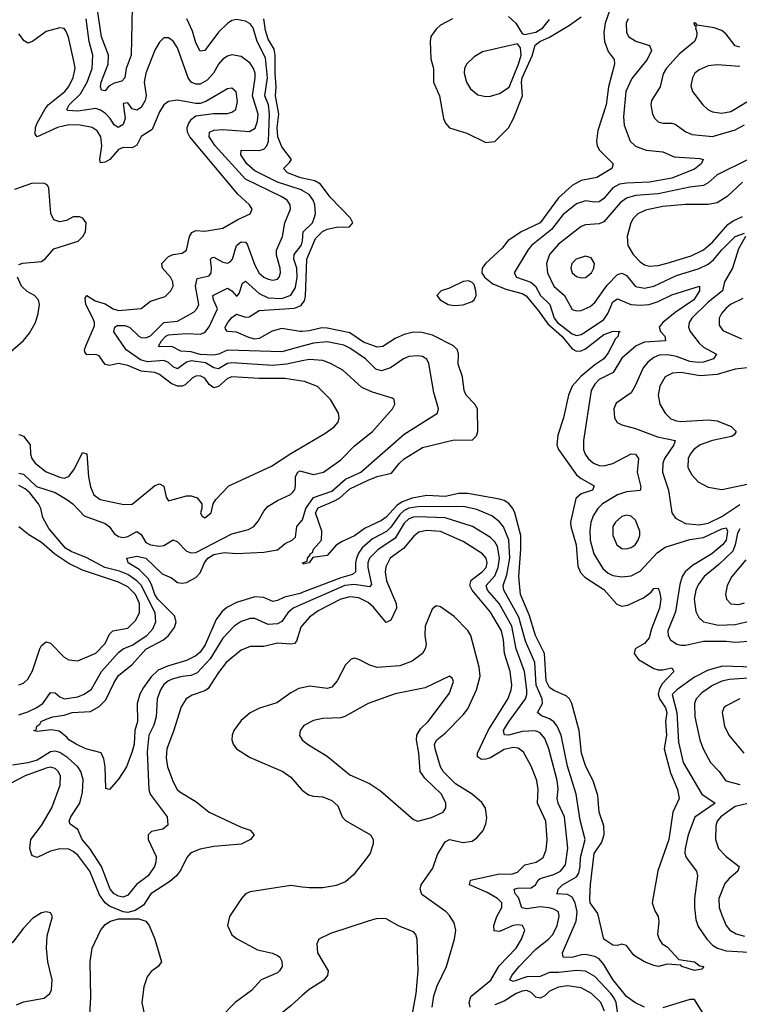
# Model space of a CAD drawing. Header units: inches. Extents: x 1694797 to 1849917, y 907313 to 1017959.
# Tile 473 of 656: x 1778754 to 1781928, y 971923 to 976266. Entities that reach past the tile are written whole.
import ezdxf

# ---------------------------------------------------------------- set-up
doc = ezdxf.new("R2010")
doc.units = ezdxf.units.IN
doc.header["$MEASUREMENT"] = 0
doc.layers.add('B7977', color=7, linetype='Continuous')
doc.layers.add('B7987', color=7, linetype='Continuous')

msp = doc.modelspace()

# ---------------------------------------------------------------- linework, layer by layer
at = {"layer": 'B7977', "color": 5}
for points, elevation in [([(1779250, 976321.2), (1779245.5, 976110), (1779223.7, 976050), (1779217.8, 976010), (1779204.6, 975995.4), (1779170, 975985.7), (1779147.4, 975972.6), (1779130, 975952.8), (1779114.7, 975954.7), (1779109.5, 975969.5), (1779113.1, 975990), (1779143.8, 976070), (1779144.6, 976110), (1779114.7, 976190), (1779096.5, 976310)], 640), ([(1780000, 974760.6), (1779930, 974746.6), (1779870, 974741.2), (1779690, 974752.6), (1779670, 974749.9), (1779630, 974726.5), (1779610, 974730.3), (1779572.5, 974752.5), (1779510, 974761.2), (1779490, 974755.3), (1779450, 974726.4), (1779430, 974734.8), (1779410, 974753.6), (1779390, 974762.2), (1779316.8, 974756.8), (1779286.2, 974766.2), (1779222.6, 974810), (1779168.9, 974888.9), (1779173, 974910), (1779183.4, 974916.6), (1779217.7, 974917.7), (1779238, 974910), (1779279.5, 974870), (1779290, 974864.5), (1779310, 974863.3), (1779330, 974871.4), (1779390, 974930.8), (1779450, 974935.7), (1779522.6, 974977.4), (1779535.3, 974990), (1779543.2, 975010), (1779528.3, 975090), (1779535.9, 975124.1), (1779590, 975135.4), (1779597.6, 975150), (1779599.7, 975170), (1779595.8, 975210), (1779602.5, 975217.5), (1779610, 975218.8), (1779650, 975196.1), (1779670, 975192.4), (1779681.4, 975198.6), (1779691.6, 975210), (1779710, 975269.2), (1779730, 975285.9), (1779750, 975285.2), (1779756.3, 975276.3), (1779790, 975182.8), (1779810, 975148.2), (1779830, 975130.8), (1779850, 975120.9), (1779870, 975117), (1779890, 975122), (1779898.6, 975130), (1779903.9, 975150), (1779902.2, 975170), (1779886.8, 975226.8), (1779886.8, 975250), (1779913.2, 975310), (1779923.4, 975370), (1779948.6, 975430), (1779946.5, 975450), (1779933.4, 975470), (1779906.2, 975486.2), (1779750, 975562.4), (1779616.3, 975710), (1779589, 975750), (1779590.7, 975770), (1779610, 975778.8), (1779650, 975781.2), (1779767.8, 975772.2), (1779792.6, 975787.4), (1779802.1, 975817.9), (1779805, 975850), (1779781.1, 975930), (1779792.9, 976010), (1779791.6, 976030), (1779785.3, 976050), (1779770, 976074.4), (1779730, 976103.4), (1779690, 976110.6), (1779670, 976105.4), (1779650, 976092.1), (1779630.1, 976070), (1779608.1, 976030), (1779580.6, 975999.4), (1779550, 975982.2), (1779530, 975981.6), (1779510, 975990.5), (1779496.4, 976010), (1779450, 976142.6), (1779430, 976171.3), (1779410, 976186.3), (1779390, 976185.6), (1779370, 976167.6), (1779350, 976131.6), (1779309.5, 976030), (1779302.8, 975990), (1779311.4, 975931.4), (1779307.5, 975910), (1779290, 975878.4), (1779270, 975866.6), (1779250, 975873.3), (1779230, 975899.8), (1779210, 975897), (1779219.4, 975830), (1779210, 975803.7), (1779188.4, 975790), (1779170, 975801.5), (1779151.9, 975830), (1779131.5, 975851.5), (1779110, 975866.8), (1779090, 975874.2), (1779010, 975862.7), (1778966.1, 975866.1), (1778962, 975870), (1778971.6, 975890), (1779021.3, 975938.7), (1779051.6, 975990), (1779073.7, 976050), (1779076.8, 976110), (1779060.4, 976170), (1779046.2, 976270)], 660), ([(1780000, 975512.9), (1779995.6, 975515.6), (1779890, 975549.4), (1779790, 975599.9), (1779755.8, 975630), (1779729.4, 975670), (1779730, 975690.8), (1779810, 975688.5), (1779830, 975695.2), (1779844.1, 975710), (1779850.4, 975729.6), (1779855.8, 975850), (1779851, 975890), (1779835, 975930), (1779847, 976010), (1779837.3, 976097.3), (1779800.6, 976170), (1779783.4, 976230), (1779770, 976247.9), (1779750, 976259.5), (1779710, 976266.7), (1779690, 976262.3), (1779670, 976249.9), (1779630, 976210.6), (1779570, 976130.8), (1779550, 976127.7), (1779530, 976164), (1779515.1, 976215.1), (1779490.4, 976270)], 640), ([(1780000, 975567.6), (1779989.8, 975570), (1779935.5, 975590), (1779917.2, 975610), (1779944.2, 975635.8), (1779952.7, 975650), (1779910, 975704.9), (1779892.4, 975750), (1779888.7, 975790), (1779896, 975850), (1779881.5, 975930), (1779884.9, 975970), (1779879.7, 976030), (1779880.9, 976110), (1779876, 976136), (1779850, 976180.7), (1779838.3, 976218.3), (1779830.5, 976269.5)], 620), ([(1780000, 974671.4), (1779923.3, 974683.3), (1779810, 974683), (1779690, 974690.7), (1779670, 974683.8), (1779630, 974647.9), (1779610, 974642.2), (1779590, 974656.7), (1779570, 974684.2), (1779550, 974694.8), (1779530, 974693.8), (1779514.6, 974685.4), (1779484, 974656), (1779470, 974649.9), (1779450, 974649.6), (1779421.6, 974661.6), (1779370, 974701.6), (1779350, 974709), (1779290, 974715.4), (1779230, 974739.9), (1779190.1, 974749.9), (1779150, 974740.4), (1779130, 974744.7), (1779103.6, 974783.6), (1779090, 974788.6), (1779050, 974787.1), (1779041, 974801), (1779039.3, 974810), (1779046.1, 974830), (1779084, 974916), (1779084.2, 974930), (1779076, 974950), (1779044.6, 975010), (1779042.2, 975037.8), (1779050, 975048.9), (1779086.5, 975026.5), (1779130, 975012.3), (1779165.7, 974990), (1779190, 974983.1), (1779290, 974991.8), (1779330, 975023.7), (1779394.5, 975045.5), (1779420.3, 975070), (1779429.8, 975090), (1779429, 975110), (1779418.3, 975130), (1779383.7, 975170), (1779380.6, 975190), (1779410, 975220.9), (1779430, 975229.5), (1779470, 975235.4), (1779488.7, 975250), (1779501.9, 975310), (1779512.6, 975327.4), (1779530, 975335.7), (1779570, 975333.2), (1779650, 975346.9), (1779715.2, 975384.8), (1779769.7, 975410.3), (1779778.4, 975430), (1779767.8, 975450), (1779716.4, 975496.4), (1779504.4, 975750), (1779493.8, 975770), (1779492.9, 975790), (1779499.7, 975810), (1779512.1, 975827.9), (1779530, 975841.9), (1779608.1, 975851.9), (1779670, 975852.9), (1779690, 975858.3), (1779707.1, 975870), (1779714.9, 975905.1), (1779707.9, 975947.9), (1779690, 975964.4), (1779670, 975961.7), (1779575.2, 975904.8), (1779550, 975897), (1779530, 975896.5), (1779449.3, 975910.7), (1779410, 975905.6), (1779390, 975889.8), (1779370, 975859.2), (1779337.7, 975782.3), (1779290, 975750.7), (1779270, 975712.7), (1779250, 975700.7), (1779210, 975702.9), (1779190, 975694), (1779151.1, 975648.9), (1779130, 975637.4), (1779110, 975635.1), (1779106.4, 975650), (1779115.8, 975710), (1779111, 975750), (1779095.8, 975775.8), (1779072.6, 975790), (1779020.4, 975800.4), (1778970, 975801.5), (1778919.8, 975790), (1778830, 975749.3), (1778821.3, 975761.3), (1778823.1, 975790), (1778829.9, 975810), (1778866.5, 975873.5), (1778879.7, 975890), (1778953.2, 975950), (1778970, 975970.8), (1778990, 976010.3), (1778997.6, 976050), (1778995.8, 976070), (1778969.2, 976189.2), (1778957.1, 976217.1), (1778950, 976226.6), (1778930, 976229.7), (1778870, 976213.3), (1778810, 976169.9), (1778790, 976161.9), (1778772.9, 976172.9), (1778750, 976203.7)], 680), ([(1778750, 975185.6), (1778767.3, 975192.7), (1778850, 975199), (1778867.4, 975212.6), (1778904.7, 975255.3), (1779010.8, 975289.2), (1779032, 975310), (1779044.5, 975330), (1779046.6, 975370), (1779032.3, 975390), (1779017, 975397), (1778990, 975396.8), (1778959.3, 975380.7), (1778930, 975373.7), (1778903.7, 975383.7), (1778891.5, 975411.5), (1778882.8, 975522.8), (1778875.8, 975535.8), (1778863, 975543), (1778810, 975544.7), (1778730, 975517.2)], 720), ([(1780000, 974825.5), (1779910, 974800.9), (1779670, 974807.5), (1779630, 974790), (1779610, 974786.6), (1779550, 974789), (1779510, 974800.3), (1779463.6, 974803.6), (1779424.7, 974824.7), (1779370, 974822.4), (1779366, 974826), (1779378.5, 974850), (1779397.7, 974870), (1779410, 974876.1), (1779490, 974881.4), (1779550, 974878.1), (1779570, 974886.2), (1779590, 974911.8), (1779625.6, 974990), (1779608.9, 975030), (1779606, 975050), (1779670, 975082.1), (1779689.7, 975069.7), (1779710, 975046.1), (1779712.8, 975047.2), (1779721.2, 975058.8), (1779736.7, 975103.3), (1779750, 975112.1), (1779810, 975058.4), (1779850, 975039.2), (1779910, 975035.8), (1779950, 975050.6), (1779970, 975084.2), (1779976.8, 975130), (1779976.3, 975170), (1779963.3, 975210), (1779963.5, 975230), (1779995.3, 975270), (1780000, 975284.9)], 640), ([(1778701.3, 974790), (1778770, 974850.2), (1778797.3, 974882.7), (1778822.9, 974930), (1778835.4, 974970), (1778840.2, 975010), (1778836, 975030), (1778819.3, 975050), (1778787.1, 975067.1), (1778761, 975090), (1778743.9, 975130)], 720), ([(1780000, 974890.8), (1779990, 974889.9), (1779910, 974903.1), (1779867.7, 974892.3), (1779810, 974859.6), (1779790, 974857.4), (1779763.8, 974863.8), (1779710, 974888.1), (1779670.6, 974890.6), (1779661.3, 974901.3), (1779660.2, 974910), (1779672.1, 974930), (1779690, 974952), (1779710, 974966.5), (1779750, 974953.6), (1779765.3, 974954.7), (1779810, 974982.8), (1779965.9, 974994.1), (1779995.1, 975004.9), (1780000, 975012)], 620), ([(1778750, 974436.3), (1778755.2, 974435.2), (1778770, 974429.1), (1778800.2, 974390), (1778800.8, 974350), (1778807, 974330), (1778822.3, 974310), (1778870, 974271.7), (1778930, 974247.7), (1778950, 974243.4), (1778970, 974251.3), (1778994.8, 974285.2), (1779030, 974356.9), (1779050, 974350.7), (1779056.5, 974250), (1779065.3, 974205.3), (1779081.1, 974170), (1779109, 974149), (1779212.7, 974127.3), (1779250, 974128.3), (1779330, 974195.6), (1779350, 974210.6), (1779370, 974218.4), (1779388.8, 974208.8), (1779399.1, 974159.1), (1779410, 974143.5), (1779490, 974165.8), (1779510, 974165.5), (1779536.2, 974156.2), (1779557.1, 974130), (1779557.1, 974110), (1779550.7, 974090), (1779556.8, 974076.8), (1779570, 974068.7), (1779598.4, 974090), (1779606.6, 974130), (1779618.4, 974150), (1779676.3, 974210), (1779863.9, 974296.1), (1779950, 974352.5), (1780000, 974381.7)], 680), ([(1778750, 974266.3), (1778770, 974261.4), (1778827.2, 974207.2), (1778910, 974180.9), (1778961.9, 974150), (1778987.5, 974130), (1779037.8, 974077.8), (1779130, 974044.2), (1779147.5, 974030), (1779170, 973999.7), (1779190, 973985.8), (1779210, 973982.1), (1779230, 973986.4), (1779270, 974008.4), (1779290, 973994.9), (1779310, 973960.5), (1779330, 973949.2), (1779370, 973943.3), (1779390, 973946.7), (1779430, 973972.1), (1779450, 973962.5), (1779490, 973921.3), (1779510, 973913.5), (1779530, 973915.4), (1779690, 973997.9), (1779762.2, 974017.8), (1779786.2, 974030), (1779806, 974054), (1779830, 974097.4), (1779850, 974119.6), (1779890, 974144.7), (1779947.9, 974172.1), (1779958.4, 974181.6), (1779966.5, 974193.5), (1779969.9, 974210), (1779970, 974250.4), (1779980.3, 974270), (1779990, 974275.4), (1780000, 974272.8)], 660), ([(1778750, 973200.1), (1778790, 973212.3), (1778826.5, 973230), (1778856.1, 973250), (1778890, 973298.5), (1778910, 973296.5), (1778930, 973279.3), (1778950, 973270.1), (1779010, 973278.8), (1779037.2, 973290), (1779070, 973312.7), (1779113.7, 973390), (1779190, 973475), (1779209.9, 973490.1), (1779250, 973506.4), (1779313.9, 973550), (1779340.7, 973579.3), (1779354, 973610), (1779351.2, 973650), (1779290, 973771.6), (1779270, 973791.1), (1779230, 973818.7), (1779193.6, 973833.6), (1779129.4, 973850), (1779050, 973892.6), (1778980.3, 973920.3), (1778955.3, 973935.3), (1778881.8, 974021.8), (1778854.9, 974070), (1778846.8, 974110), (1778836.3, 974130), (1778798.6, 974178.6), (1778777.2, 974197.2), (1778750, 974211.4)], 660), ([(1778750, 973331.6), (1778770, 973339.6), (1778790, 973357), (1778810, 973393), (1778842.3, 973490), (1778850, 973504.9), (1778870, 973521.3), (1778890, 973515.2), (1778950, 973453.8), (1778970, 973442.9), (1779010, 973437.7), (1779090, 973471.6), (1779130, 973514.2), (1779150, 973554.7), (1779164, 973570), (1779230, 973581.2), (1779264.9, 973615.1), (1779281.4, 973650), (1779281.7, 973690), (1779263.9, 973730), (1779230, 973764.7), (1779190, 973785.2), (1779030, 973837.7), (1778970, 973866.5), (1778908.2, 973908.2), (1778850, 973959.1), (1778793.5, 973993.5), (1778750, 974028.9)], 680), ([(1780000, 973738.8), (1779990, 973735), (1779922, 973718), (1779890, 973703.9), (1779870, 973699), (1779830, 973716.9), (1779790, 973719.9), (1779710, 973695.2), (1779667.4, 973672.6), (1779645.9, 973654.1), (1779620.1, 973619.9), (1779571.9, 973508.1), (1779550, 973476.2), (1779530, 973459.9), (1779490, 973438.8), (1779405.1, 973414.9), (1779363.9, 973396.1), (1779332.8, 973367.2), (1779300, 973320), (1779283.5, 973290), (1779272.2, 973250), (1779273.7, 973170), (1779261.9, 973130), (1779258.3, 973070), (1779250, 973038), (1779224.6, 972970), (1779190, 972915.6), (1779150, 972869.6), (1779134, 972874), (1779130.8, 972970.8), (1779125.1, 973005.1), (1779112.4, 973032.4), (1779045.2, 973050), (1779002, 973070), (1778969.7, 973090), (1778961.7, 973101.7), (1778927, 973127), (1778894, 973134), (1778830, 973126.3), (1778815.3, 973130), (1778826.2, 973133.8), (1778829.7, 973150), (1778842.3, 973157.7), (1778848.2, 973170), (1778870, 973179.8), (1778899.5, 973190), (1778950, 973197.5), (1778985.2, 973210), (1779065.2, 973214.8), (1779104.4, 973235.6), (1779133.7, 973266.3), (1779170, 973342.3), (1779190, 973373.5), (1779250, 973422), (1779310, 973489), (1779387.3, 973530), (1779409.5, 973550), (1779435.7, 973584.4), (1779443, 973610), (1779435.8, 973635.8), (1779362.9, 973710), (1779349.4, 973730), (1779335, 973775), (1779320.4, 973800.4), (1779280.4, 973840.4), (1779231.7, 973870), (1779226, 973890), (1779270, 973899.9), (1779310, 973890.1), (1779382.2, 973822.2), (1779423.2, 973803.2), (1779450, 973783.8), (1779470, 973779.8), (1779490, 973783.5), (1779530, 973806.1), (1779550, 973826.6), (1779568, 973870), (1779583.5, 973890), (1779610, 973906.2), (1779655.5, 973915.5), (1779710, 973911.7), (1779830, 973916.8), (1779890, 973927.4), (1779924.4, 973955.6), (1779955.1, 973970), (1779970, 973983.7), (1779976.5, 974030), (1780000, 974058)], 640), ([(1780000, 973687.4), (1779960.4, 973670), (1779936.8, 973650), (1779910, 973610.6), (1779890, 973601), (1779850, 973598.7), (1779790, 973624.7), (1779770, 973624.6), (1779730, 973611.5), (1779699.4, 973590), (1779650, 973537.4), (1779593.3, 973446.7), (1779535.7, 973384.3), (1779510, 973372.4), (1779470, 973368.5), (1779430, 973358.5), (1779410, 973349.5), (1779390, 973333.2), (1779373.9, 973310), (1779360.3, 973270), (1779355.8, 973190), (1779345.3, 973154.7), (1779323.1, 973110), (1779315.8, 973035.8), (1779323.6, 972870), (1779328.8, 972850), (1779404.2, 972750), (1779407, 972713), (1779385.4, 972694.6), (1779334.8, 972685.2), (1779319.5, 972670), (1779320.7, 972650), (1779354.8, 972574.8), (1779354.2, 972550), (1779347.8, 972530), (1779319.8, 972490), (1779268.5, 972451.5), (1779230, 972404.5), (1779210, 972395.3), (1779190, 972399), (1779170, 972409.6), (1779152.1, 972430), (1779114.9, 972530), (1779062.6, 972610), (1779029.1, 972650), (1779010, 972693.7), (1778976.9, 972716.9), (1778971.9, 972730), (1778979.2, 972750), (1779018.3, 972810), (1779030, 972858), (1779033.6, 972913.6), (1779022.8, 972950), (1779009.9, 972970), (1778966.5, 973010), (1778930, 973033.5), (1778910, 973039.7), (1778890, 973036.4), (1778830, 972999.7), (1778790, 972988.1), (1778722.4, 972977.6)], 660), ([(1780000, 973593.7), (1779993.6, 973586.4), (1779974.9, 973525.1), (1779965.3, 973514.7), (1779949.1, 973510.9), (1779890, 973515.7), (1779830, 973500.7), (1779770, 973500.6), (1779730, 973485.2), (1779664.5, 973430), (1779630, 973386.9), (1779584.6, 973315.4), (1779570, 973304.9), (1779514.2, 973285.8), (1779488.2, 973270), (1779465.3, 973234.7), (1779432.4, 973127.6), (1779401.9, 973050), (1779400.1, 973010), (1779405, 972970), (1779430, 972903.7), (1779448.3, 972870), (1779459.6, 972859.6), (1779530, 972817.1), (1779590, 972770.2), (1779730, 972703.5), (1779770.1, 972690.1), (1779788.5, 972670), (1779772, 972650), (1779730.4, 972629.6), (1779610, 972619.4), (1779550, 972607.3), (1779509, 972591), (1779491.5, 972570), (1779464.2, 972515.8), (1779445.5, 972490), (1779415.8, 972464.2), (1779331.4, 972410), (1779300.1, 972359.9), (1779263.6, 972336.4), (1779230, 972327.3), (1779210, 972330.3), (1779150, 972355.8), (1779130, 972370.8), (1779105.2, 972405.2), (1779063.4, 972510), (1779010, 972580.6), (1778990, 972597.4), (1778970, 972606.5), (1778930, 972608.1), (1778890, 972597.6), (1778830, 972570.6), (1778810, 972577.6), (1778805.3, 972585.3), (1778798.2, 972610), (1778803.4, 972650), (1778850, 972711.9), (1778895.3, 972790), (1778931.8, 972890), (1778933.5, 972930), (1778923.9, 972950), (1778910, 972963.4), (1778890, 972969.3), (1778870, 972964), (1778777.8, 972930), (1778706.5, 972893.5)], 680), ([(1780000, 973318.5), (1779985, 973315), (1779950, 973296.8), (1779887.2, 973252.8), (1779810.8, 973229.2), (1779770, 973208), (1779730, 973174.4), (1779697.7, 973130), (1779690.2, 973110), (1779689.3, 973090), (1779694.7, 973070), (1779710, 973049.3), (1779770, 973010.8), (1779914.6, 972950), (1779950, 972923.9), (1779996.5, 972870), (1780000, 972867.4)], 720), ([(1780000, 973142.6), (1779990.3, 973130), (1779988.2, 973108.2), (1779999.5, 973090), (1780000, 973089.5)], 740), ([(1780000, 972439.8), (1779950, 972446.1), (1779770, 972418.9), (1779750.1, 972409.8), (1779731.5, 972390), (1779678.3, 972310), (1779670.2, 972270), (1779689.3, 972229.3), (1779710, 972212.8), (1779803.2, 972163.2), (1779868.3, 972148.4), (1779890, 972138), (1779901.5, 972130), (1779910, 972113), (1779911, 972090), (1779900.2, 972070), (1779890, 972061.8), (1779819.3, 972030), (1779776.7, 971983.3), (1779703.6, 971930), (1779637.1, 971862.9)], 720), ([(1778739.8, 971920.2), (1778770, 971933.7), (1778861.3, 971950), (1778887, 971970), (1778893.7, 971986.3), (1778896.2, 972030), (1778877.9, 972110), (1778871.7, 972170), (1778875.4, 972224.6), (1778898, 972310), (1778890, 972326), (1778870, 972330.9), (1778850, 972325.4), (1778810, 972301.3), (1778770, 972258.9), (1778722.9, 972197.2), (1778639, 972130), (1778598.6, 972070), (1778590.2, 972030), (1778594.3, 972010), (1778641.9, 971921.9)], 720), ([(1779063.1, 971876.9), (1779067.7, 971952.3), (1779064.2, 972110), (1779072.8, 972170), (1779110, 972248.8), (1779130, 972275), (1779153.6, 972290), (1779190, 972299.3), (1779279.4, 972299.4), (1779310, 972288.9), (1779324.7, 972270), (1779350.1, 972210), (1779378.9, 972110), (1779364.6, 972090), (1779333, 972067), (1779316.1, 972043.9), (1779300.4, 971999.6), (1779292.6, 971930), (1779312.3, 971832.3)], 680), ([(1780000, 971961.2), (1779950, 971915.6), (1779870, 971852.3), (1779837.3, 971810), (1779831.4, 971790), (1779832.8, 971770), (1779850, 971736.4), (1779870, 971713.4), (1780000, 971617.5)], 740)]:
    msp.add_lwpolyline(points, dxfattribs=dict(at, elevation=elevation))
at = {"layer": 'B7987', "color": 5}
for points, elevation in [([(1781355.6, 976304.4), (1781336, 976250), (1781330.7, 976210), (1781333, 976170), (1781350, 976126.4), (1781375.2, 976090), (1781377.9, 976070), (1781350.1, 975969.9), (1781340.6, 975890), (1781303.4, 975776.6), (1781297.1, 975730), (1781300.4, 975710), (1781310.6, 975690.6), (1781372, 975630), (1781365.7, 975610), (1781299.6, 975570), (1781230, 975556.1), (1781190, 975533.9), (1781130, 975480.4), (1781050, 975369.9), (1780965.5, 975330), (1780907.4, 975290), (1780882.4, 975257.6), (1780807.9, 975190), (1780794.2, 975170), (1780792.7, 975150), (1780803.9, 975130), (1780841, 975101), (1780897.4, 975077.4), (1780970, 975058.1), (1780987.2, 975047.2), (1781042.2, 974982.2), (1781083.8, 974923.8), (1781145.5, 974870), (1781190, 974814.1), (1781210, 974803.4), (1781230, 974805.1), (1781250, 974814.2), (1781330, 974877), (1781371.3, 974891.3), (1781402.8, 974890), (1781395.1, 974884.9), (1781393.8, 974870), (1781381.6, 974858.4), (1781350, 974796.9), (1781330.1, 974770), (1781290, 974743.8), (1781228.2, 974691.8), (1781190.5, 974650), (1781174.1, 974610), (1781152.9, 974510), (1781126.8, 974433.2), (1781123.3, 974390), (1781130.5, 974370), (1781210, 974257.8), (1781230, 974241.5), (1781286.9, 974210), (1781280.8, 974190), (1781230, 974174.2), (1781206.1, 974153.9), (1781183.3, 974050), (1781185.1, 974030), (1781208.1, 973950), (1781215.4, 973855.4), (1781226.8, 973826.8), (1781246.7, 973806.7), (1781330, 973751.9), (1781388.1, 973688.1), (1781410, 973679.3), (1781436.1, 973683.9), (1781504.8, 973715.2), (1781539.1, 973740.9), (1781550, 973756.3), (1781570, 973758.8), (1781577.3, 973737.3), (1781582, 973710), (1781576, 973670), (1781540.6, 973579.4), (1781530, 973538.5), (1781510, 973514.9), (1781469.1, 973490.9), (1781464.3, 973470), (1781483.8, 973443.8), (1781550, 973404.1), (1781570, 973397.5), (1781590, 973397.6), (1781630, 973406.8), (1781636.7, 973396.7), (1781638.4, 973390), (1781585.7, 973334.3), (1781573.7, 973310), (1781570.3, 973290), (1781575.1, 973270), (1781602.6, 973230), (1781608.5, 973210), (1781602.7, 973170), (1781606.8, 973110), (1781596.1, 973050), (1781624.3, 972944.3), (1781654.4, 972870), (1781662.5, 972830), (1781633.9, 972770), (1781616.8, 972650), (1781568.5, 972511.5), (1781543.8, 972370), (1781554.4, 972334.4), (1781570.4, 972310), (1781573.2, 972286.8), (1781567.5, 972232.5), (1781574.8, 972210), (1781587.7, 972190), (1781610, 972176), (1781660.5, 972120.5), (1781730, 972110.2), (1781753, 972093), (1781771.3, 972088.7), (1781762, 972078), (1781730, 972071.8), (1781674, 972090), (1781670, 972095.3), (1781610, 972099.3), (1781570.7, 972089.3), (1781550, 972093.2), (1781509.5, 972109.5), (1781472.7, 972132.7), (1781461.2, 972141.2), (1781430, 972182), (1781410, 972188), (1781390, 972182), (1781370, 972183.7), (1781329.7, 972210), (1781303.7, 972323.7), (1781270, 972369.6), (1781268.3, 972390), (1781271.3, 972451.3), (1781287.8, 972587.8), (1781321.5, 972638.5), (1781332.2, 972672.2), (1781330.8, 972710), (1781309.9, 972770), (1781303.1, 972843.1), (1781283.9, 972903.9), (1781250, 972975.6), (1781232.3, 973030), (1781222, 973130), (1781188.7, 973250), (1781178.1, 973270), (1781164.1, 973284.1), (1781110, 973306.2), (1781090, 973320.4), (1781075.4, 973350), (1781068.4, 973470), (1781028.4, 973550), (1781000.4, 973640.5), (1780961.9, 973730), (1780955.7, 973810), (1780964.7, 973930), (1780963.9, 973990), (1780938.3, 974090), (1780929, 974110), (1780911.3, 974131.3), (1780890, 974144.6), (1780870.3, 974150.3), (1780730, 974176), (1780690, 974175.3), (1780630, 974163.4), (1780550, 974166.4), (1780484.8, 974155.2), (1780441.3, 974138.7), (1780417.1, 974122.9), (1780370, 974071.6), (1780350, 974057.3), (1780277.7, 974022.3), (1780230, 973989.2), (1780175.4, 973964.6), (1780150, 973947.3), (1780110, 973902.6), (1780046.8, 973893.2), (1780030, 973869.5), (1780003.7, 973863.7), (1780001.2, 973870), (1780022, 973878), (1780022.9, 973890), (1780035.1, 973904.9), (1780034.5, 973910), (1780044.4, 973915.6), (1780049.1, 973930), (1780085, 973970), (1780086.6, 974010), (1780058.2, 974090), (1780070, 974113.3), (1780138.6, 974141.4), (1780164, 974156), (1780210, 974196), (1780290, 974235.3), (1780330, 974250.9), (1780394.3, 974265.7), (1780429.4, 974310), (1780450, 974328.4), (1780530, 974378.9), (1780670, 974412.9), (1780749.2, 974410.8), (1780768.2, 974430), (1780774.6, 974450), (1780772.2, 974550), (1780761, 974570), (1780723.1, 974610), (1780713.5, 974630), (1780706.6, 974690), (1780687.1, 974747), (1780688.8, 974790), (1780684.9, 974810), (1780667.3, 974827.3), (1780573.8, 974873.8), (1780526.8, 974886.8), (1780490, 974887.2), (1780450, 974878), (1780410, 974859.7), (1780355.4, 974824.6), (1780330, 974821.8), (1780270, 974844.2), (1780210, 974884.6), (1780110, 974905.7), (1780086, 974906), (1780030, 974893.6), (1780000, 974890.8)], 620), ([(1780663, 976270), (1780610, 976242.6), (1780590, 976224.7), (1780567.4, 976192.6), (1780563.5, 976170), (1780567.2, 976092.8), (1780578.3, 976050), (1780579.4, 975990), (1780605, 975930), (1780623.5, 975830), (1780631.3, 975810), (1780650, 975789.4), (1780725.2, 975765.2), (1780810, 975724.6), (1780850, 975728.4), (1780910, 975788.6), (1780932.3, 975830), (1780971.5, 975930), (1780967, 975990), (1780970, 976010), (1781014, 976106), (1781026.9, 976153.1), (1781047.4, 976170), (1781090.8, 976189.2), (1781178.6, 976241.4), (1781230, 976278.1)], 620), ([(1780910, 976279.7), (1780942.4, 976250), (1780970, 976204.9), (1780980.5, 976200.5), (1781030, 976210.6), (1781061.5, 976230), (1781090, 976266.6)], 640), ([(1781437.4, 976270), (1781429.3, 976250), (1781430.2, 976210.2), (1781440.8, 976190), (1781471.3, 976171.3), (1781532.1, 976152.1), (1781540.8, 976130), (1781520.6, 976090), (1781453.9, 976006.1), (1781427.6, 975950), (1781417.2, 975837.2), (1781420.4, 975800.4), (1781446.2, 975730), (1781470, 975708.1), (1781516.3, 975690), (1781590, 975683.2), (1781640.6, 975660.6), (1781754.2, 975654.2), (1781768, 975650), (1781759.7, 975630), (1781730, 975606.3), (1781630, 975567.4), (1781531.1, 975548.9), (1781430, 975545.4), (1781399.6, 975540.4), (1781370, 975524.3), (1781330, 975476.6), (1781310, 975462.9), (1781290, 975460.6), (1781250, 975466.5), (1781210, 975454.3), (1781150, 975405.6), (1781099.2, 975340.8), (1781011.3, 975270), (1780994.8, 975250), (1780934.4, 975150), (1780944.9, 975130), (1781008, 975108), (1781029.2, 975090), (1781050.1, 975050), (1781091.7, 975010), (1781111, 974950), (1781125.4, 974930), (1781190, 974880.7), (1781210, 974873.3), (1781230, 974877.7), (1781250, 974889.3), (1781330, 974943.1), (1781348, 974970), (1781370, 975020.8), (1781390, 975034.4), (1781449.5, 975009.5), (1781490, 975006.5), (1781530, 975010.1), (1781570, 975023.3), (1781630, 975052.3), (1781752.7, 975090), (1781751.9, 975070), (1781727.8, 975030), (1781645.2, 974974.8), (1781590.7, 974930), (1781574, 974910), (1781580.1, 974890), (1781598.9, 974870), (1781602, 974850), (1781510, 974844.2), (1781472.6, 974827.4), (1781410, 974773.3), (1781370.8, 974710), (1781310, 974679.3), (1781290, 974658.3), (1781275, 974630), (1781239.8, 974410), (1781240.4, 974370), (1781247.7, 974350), (1781261.2, 974330), (1781284.2, 974310), (1781310, 974300.1), (1781330, 974298.3), (1781370, 974308.3), (1781450, 974350.8), (1781470.3, 974350), (1781483.2, 974330), (1781476.8, 974270), (1781494.1, 974205.9), (1781490.9, 974189.1), (1781430, 974184), (1781390, 974169.9), (1781325, 974130), (1781303.5, 974110), (1781282.5, 974077.5), (1781272.5, 974047.5), (1781267.8, 974012.2), (1781270.5, 973970), (1781285.4, 973910), (1781325.6, 973845.6), (1781350, 973823.9), (1781370, 973814.3), (1781410, 973808.1), (1781450, 973813.1), (1781490, 973833.7), (1781565.6, 973914.4), (1781601.4, 973938.6), (1781710, 973973.6), (1781770, 973981.3), (1781850, 974019.9), (1781870, 974024.7), (1781875.1, 974010), (1781870.3, 973970), (1781853.9, 973950), (1781807.1, 973910), (1781721.4, 973858.6), (1781689.3, 973830.7), (1781675.4, 973810), (1781665.4, 973774.6), (1781646, 973654), (1781612.3, 973570), (1781613.7, 973550), (1781623.6, 973530), (1781651.8, 973511.8), (1781670, 973507.1), (1781690, 973507.6), (1781770, 973525), (1781870, 973524.6), (1781910, 973520.1), (1781970, 973525)], 640), ([(1781930, 976144.9), (1781910, 976151.1), (1781870, 976202.8), (1781850, 976218.5), (1781817.2, 976230), (1781741.2, 976241.2), (1781735.3, 976250), (1781727.5, 976252.5), (1781730, 976242), (1781738, 976238), (1781734.8, 976230), (1781740.4, 976210), (1781739.5, 976190), (1781730.3, 976170), (1781664.4, 976115.6), (1781607.3, 976052.7), (1781592.5, 976027.5), (1781578.1, 975970), (1781540.2, 975910), (1781537.6, 975890), (1781545.3, 975850), (1781555.5, 975830), (1781570, 975815.5), (1781590, 975809.5), (1781630, 975809.5), (1781644.7, 975804.7), (1781691.4, 975771.4), (1781719.5, 975759.5), (1781810, 975750.5), (1781910, 975780.5), (1781950, 975802.3)], 660), ([(1781930, 976059.6), (1781830, 976067.6), (1781790, 976062.2), (1781750, 976044.6), (1781732.3, 976030), (1781720.6, 976010), (1781714.4, 975974.4), (1781721.5, 975950), (1781766.5, 975890), (1781789.5, 975869.5), (1781810, 975859.3), (1781850, 975853.9), (1781890, 975860.9), (1781990, 975921.4)], 680), ([(1781967.5, 975650), (1781830, 975581.4), (1781790, 975545.9), (1781770, 975534.1), (1781710, 975527.7), (1781570, 975498.3), (1781470, 975490.9), (1781430, 975479.3), (1781401.9, 975458.1), (1781330, 975373.9), (1781310, 975364.9), (1781250, 975361.1), (1781230, 975353.7), (1781130, 975276.4), (1781090.6, 975230), (1781077.1, 975190), (1781081.2, 975150), (1781110.1, 975090), (1781156.6, 975050), (1781190, 974988.3), (1781210, 974981), (1781230, 974983), (1781270, 975001.1), (1781290, 975017.9), (1781345, 975095), (1781390, 975141.3), (1781410, 975148.4), (1781430, 975137.3), (1781470, 975088.6), (1781510, 975082.3), (1781550, 975090.9), (1781650, 975137), (1781750, 975168.4), (1781790, 975187.9), (1781813.7, 975206.3), (1781850, 975251.5), (1781909.4, 975310), (1781950, 975324.9)], 660), ([(1780000, 975012), (1780010, 975026.5), (1780014.1, 975045.9), (1780020.5, 975210), (1780058.7, 975301.3), (1780088.7, 975331.3), (1780110, 975342.2), (1780150.5, 975350.5), (1780208.2, 975351.8), (1780222.4, 975370), (1780213.3, 975390), (1780123.7, 975483.7), (1780080.4, 975540.4), (1780054.9, 975554.9), (1780000, 975567.6)], 620), ([(1781941.8, 975550), (1781873.5, 975486.5), (1781830, 975458.4), (1781790, 975450.4), (1781690.3, 975450.3), (1781590, 975441.9), (1781514.2, 975425.8), (1781480.2, 975410), (1781460.9, 975390), (1781449.5, 975370), (1781433.1, 975310), (1781435.8, 975270), (1781460.1, 975230), (1781490, 975198.3), (1781510, 975185), (1781530, 975179), (1781570, 975182), (1781610, 975192.4), (1781715.9, 975224.1), (1781770, 975250.1), (1781810, 975284), (1781877.4, 975362.6), (1781900.9, 975379.1), (1781941.7, 975398.3)], 680), ([(1780000, 975284.9), (1780001.6, 975290), (1780003.3, 975330), (1780045, 975370), (1780052.9, 975390), (1780058, 975410), (1780055.8, 975450), (1780048, 975470), (1780030, 975494.9), (1780000, 975512.9)], 640), ([(1781955.7, 975310), (1781924.5, 975255.5), (1781897, 975170), (1781862.1, 975110), (1781853.2, 975070), (1781790, 975020.1), (1781718.8, 974950), (1781706.6, 974930), (1781703.3, 974910), (1781710.8, 974890), (1781750, 974839.5), (1781770, 974822), (1781826.5, 974790), (1781814.4, 974770), (1781770, 974755.8), (1781745.6, 974754.4), (1781710, 974757.5), (1781650, 974779.7), (1781612.3, 974787.7), (1781574.5, 974785.5), (1781550, 974776.4), (1781524.4, 974755.6), (1781504.4, 974730), (1781468.8, 974651.2), (1781450, 974620.3), (1781385, 974575), (1781375, 974550), (1781377.2, 974510), (1781389.5, 974489.5), (1781410, 974479.2), (1781470, 974463), (1781566.5, 974426.5), (1781644.9, 974410), (1781639.3, 974390), (1781597.5, 974330), (1781590.1, 974310), (1781588.5, 974270), (1781615.3, 974190), (1781630.8, 974090.8), (1781647, 974067), (1781690, 974043.3), (1781750, 974037.1), (1781790, 974045.6), (1781850, 974074.9), (1781930, 974126.9)], 660), ([(1781944, 975036), (1781889.4, 975010), (1781870, 974993.9), (1781848.8, 974970), (1781838.2, 974950), (1781838.5, 974918.5), (1781854.9, 974894.9), (1781937.7, 974857.7)], 680), ([(1780000, 974058), (1780000.9, 974059.1), (1780015, 974110), (1780050, 974158.8), (1780130, 974186), (1780190, 974238.6), (1780258.3, 974270), (1780450, 974438.1), (1780596.4, 974530), (1780601.5, 974550), (1780580.9, 974620.9), (1780558, 974750), (1780548.9, 974768.9), (1780530, 974779.8), (1780510, 974783.5), (1780470, 974779.8), (1780446.7, 974770), (1780389.7, 974730.3), (1780350, 974717.4), (1780324.2, 974724.2), (1780278.8, 974770), (1780210, 974817.6), (1780183.5, 974830), (1780110, 974844.9), (1780050, 974839.1), (1780000, 974825.5)], 640), ([(1780000, 974272.8), (1780050, 974259.8), (1780093.7, 974270), (1780170, 974324.3), (1780230, 974386.3), (1780310, 974449.3), (1780398.7, 974550), (1780408.3, 974570), (1780405.1, 974590), (1780396.3, 974596.3), (1780310, 974623), (1780263.4, 974643.4), (1780179.5, 974719.5), (1780123.9, 974750), (1780090, 974763.1), (1780030, 974766.7), (1780000, 974760.6)], 660), ([(1781990, 974733.2), (1781910, 974724.3), (1781830, 974700.3), (1781755.7, 974695.7), (1781670, 974709.5), (1781632.8, 974707.2), (1781601, 974690), (1781577.8, 974650), (1781570.1, 974610), (1781576.6, 974570), (1781600.2, 974530), (1781625.5, 974505.5), (1781650, 974495.8), (1781670, 974493.8), (1781790, 974500.4), (1781830, 974496.2), (1781892.2, 974472.2), (1781913.8, 974450), (1781905.1, 974434.9), (1781892.9, 974427.1), (1781810, 974409.5), (1781755.5, 974390), (1781727.2, 974370), (1781710.9, 974350), (1781701.9, 974330), (1781701.3, 974290), (1781717.9, 974257.9), (1781746.8, 974226.8), (1781790, 974203.5), (1781850, 974193.5), (1781970, 974218.9)], 680), ([(1780000, 974381.7), (1780100, 974440), (1780140.4, 974470), (1780157.8, 974490), (1780163.1, 974510), (1780159.8, 974530), (1780125, 974590), (1780067.2, 974647.2), (1780009.9, 974669.9), (1780000, 974671.4)], 680), ([(1781510, 971909.6), (1781466.2, 971930), (1781430, 971957), (1781370, 972032.2), (1781330, 972098.8), (1781310, 972122.8), (1781290, 972133.6), (1781250, 972141.8), (1781230, 972140.8), (1781189.1, 972129.1), (1781150.9, 972130.9), (1781148.3, 972150), (1781207.4, 972290), (1781212.6, 972330), (1781203.2, 972370), (1781190, 972395.2), (1781170, 972406.3), (1781121.6, 972410), (1781126.2, 972413.8), (1781128.5, 972430), (1781148.5, 972450), (1781210, 972485.5), (1781219.6, 972500.4), (1781226.4, 972530), (1781227.5, 972570), (1781247.3, 972650), (1781225.5, 972734.5), (1781208.6, 972850), (1781170, 972973.3), (1781141.8, 973110), (1781124, 973150), (1781109.4, 973169.4), (1781090, 973182.6), (1781055, 973195), (1781038.2, 973210), (1781059.3, 973250), (1781057.7, 973270), (1781031.1, 973331.1), (1781026.2, 973430), (1780984.2, 973524.2), (1780955.5, 973630), (1780889.6, 973750), (1780886.8, 973770), (1780902.5, 973817.5), (1780914.8, 973890), (1780911.8, 973971.8), (1780888.3, 974028.3), (1780870, 974051.1), (1780836.7, 974076.7), (1780770, 974105.5), (1780710, 974118.2), (1780510, 974116.9), (1780470, 974110.7), (1780450, 974100.7), (1780430, 974082.9), (1780390, 974026.7), (1780371.3, 974008.7), (1780310, 973975.4), (1780263.6, 973936.4), (1780247.7, 973912.3), (1780239.6, 973890), (1780234.5, 973870), (1780234.5, 973830), (1780221.2, 973818.8), (1780170, 973804), (1780000, 973738.8)], 640), ([(1781391.1, 971890), (1781384, 971930), (1781375.1, 971950), (1781360.4, 971970), (1781290, 972045.5), (1781250, 972069.2), (1781210, 972072.3), (1781130, 972063.1), (1781090, 972063.6), (1781050, 972045.3), (1780990, 972043.7), (1780930, 972023.4), (1780916, 972030), (1780925, 972050), (1780956.6, 972090), (1781030, 972166.1), (1781086.7, 972210), (1781105.2, 972230), (1781124.9, 972270), (1781133.1, 972310), (1781129.9, 972330), (1781110, 972342.6), (1781088.5, 972348.5), (1781050, 972352.9), (1780990, 972344.2), (1780968.7, 972348.7), (1780953.8, 972393.8), (1780939.5, 972410), (1780934, 972430), (1780950, 972434.4), (1781010, 972435.9), (1781029.1, 972450), (1781040.2, 972470), (1781050, 972477.3), (1781110, 972495.6), (1781139.1, 972510), (1781161.5, 972538.5), (1781170.7, 972610.7), (1781157.1, 972750), (1781128.4, 972810), (1781124.2, 972830), (1781128.7, 972871.3), (1781124.8, 972910), (1781086.9, 973050), (1781070, 973095.8), (1781050, 973119.9), (1781028.4, 973128.4), (1780970, 973126.6), (1780909.2, 973109.2), (1780891.6, 973111.6), (1780890, 973116), (1780888.2, 973130), (1780910, 973167.9), (1780984.1, 973270), (1780990.7, 973289.3), (1780990.8, 973309.2), (1780980.2, 973390), (1780943.1, 973490), (1780925, 973590), (1780868.4, 973690), (1780817.1, 973750), (1780811.2, 973770), (1780850, 973813.2), (1780863.7, 973850), (1780870.4, 973890), (1780861.4, 973941.5), (1780850, 973962.6), (1780830, 973981.7), (1780750.2, 974030.2), (1780630, 974068.8), (1780507.7, 974072.3), (1780490, 974071.4), (1780470, 974063.9), (1780450, 974045.6), (1780410, 973978.6), (1780333, 973927), (1780297.2, 973890), (1780289.7, 973870), (1780288.8, 973850), (1780305.5, 973774.5), (1780295.8, 973764.2), (1780230, 973775), (1780188.4, 973770), (1780000, 973687.4)], 660), ([(1781930, 974019.8), (1781919.6, 974000.4), (1781910, 973950), (1781898.5, 973921.5), (1781837.1, 973862.9), (1781772.9, 973810), (1781746.3, 973773.7), (1781735.7, 973750), (1781728.2, 973710), (1781735.3, 973655.3), (1781748.6, 973628.6), (1781770, 973610.2), (1781835.3, 973595.3), (1781910, 973598.3), (1782010, 973621.6)], 660), ([(1780741, 971910), (1780735.8, 971930), (1780743.5, 971956.5), (1780831.3, 972028.7), (1780867.9, 972092.1), (1780942.9, 972170), (1780967.7, 972210), (1780981.8, 972250), (1780971.3, 972270), (1780950, 972272.7), (1780930, 972270.3), (1780870, 972244.3), (1780846.4, 972246.4), (1780844.3, 972270), (1780858.2, 972310), (1780880.3, 972350), (1780880.6, 972370), (1780860.6, 972390), (1780815.6, 972415.6), (1780737.1, 972450), (1780741.6, 972470), (1780870, 972498.8), (1780923.5, 972496.5), (1780950, 972505.8), (1780982, 972538), (1781032, 972550), (1781061.9, 972570), (1781075.4, 972604.6), (1781080.1, 972650), (1781073.9, 972730), (1781037.7, 972810), (1781040.1, 972870), (1781035.1, 972910), (1781010, 972973.7), (1780975.4, 973035.4), (1780953, 973053), (1780930, 973055.6), (1780890, 973046.7), (1780830, 973010.6), (1780810, 973003.3), (1780790, 973002.3), (1780773.6, 973013.6), (1780772.5, 973030), (1780820.4, 973130), (1780907.8, 973272.2), (1780922.1, 973310), (1780924.7, 973330), (1780916.7, 973390), (1780892.6, 973470), (1780887.4, 973530), (1780878.2, 973570), (1780830, 973652.8), (1780749.2, 973750), (1780738.9, 973770), (1780745.7, 973794.3), (1780794.1, 973830), (1780810.6, 973850), (1780815.1, 973870), (1780811.5, 973890), (1780794.7, 973910), (1780710, 973964.8), (1780610, 974007.7), (1780550, 974013.4), (1780514.2, 974005.8), (1780492.5, 973987.5), (1780446.5, 973933.5), (1780387.8, 973890), (1780367.9, 973852.1), (1780365.4, 973830), (1780371.9, 973790), (1780413.8, 973690), (1780416, 973670), (1780390, 973617.8), (1780370, 973606.5), (1780314.9, 973674.9), (1780290, 973694.7), (1780250, 973715.8), (1780210, 973720.3), (1780170, 973709.2), (1780070, 973658.1), (1780031.3, 973630), (1780000, 973593.7)], 680), ([(1781956.6, 973883.4), (1781894.3, 973810), (1781874, 973770), (1781866.5, 973730), (1781871.4, 973710), (1781890, 973689.4), (1781926.3, 973686.3), (1781950, 973693)], 680), ([(1780572.3, 971910), (1780580.5, 971959.5), (1780595.4, 972004.6), (1780636.5, 972090), (1780671.3, 972210), (1780676.7, 972250), (1780670, 972281.3), (1780650, 972314.4), (1780634.4, 972330), (1780527.4, 972407.4), (1780520.4, 972430), (1780524.4, 972450), (1780576.4, 972523.6), (1780596.2, 972583.8), (1780630, 972639.8), (1780650, 972649.2), (1780710, 972636), (1780750, 972642), (1780770, 972656.9), (1780797.3, 972690), (1780810, 972718), (1780814.5, 972745.5), (1780807.5, 972787.5), (1780792.2, 972812.2), (1780749.8, 972850), (1780675.6, 972895.6), (1780621.8, 972950), (1780609.4, 972970), (1780585.7, 973050), (1780583.3, 973070), (1780594.1, 973090), (1780630, 973119.1), (1780710, 973200.1), (1780730, 973226.6), (1780768.7, 973310), (1780784.3, 973370), (1780780.8, 973410), (1780742.9, 973550), (1780730, 973572.3), (1780670, 973633.6), (1780610, 973675.3), (1780590, 973680.5), (1780573.6, 973666.4), (1780541.9, 973590), (1780540.1, 973550), (1780545.9, 973510), (1780542.1, 973490), (1780530, 973469.8), (1780484.2, 973435.8), (1780430, 973415.9), (1780330, 973408.2), (1780298.1, 973418.1), (1780250, 973444), (1780230, 973449.7), (1780215.3, 973444.8), (1780190, 973420.7), (1780153.8, 973350), (1780130, 973321.1), (1780110, 973315.8), (1780033.6, 973326.4), (1780000, 973318.5)], 720), ([(1781990.2, 973410), (1781854.1, 973414.1), (1781790, 973396.7), (1781730, 973365.1), (1781651.9, 973310), (1781631.3, 973288.7), (1781652.3, 973210), (1781659.3, 973079.3), (1781680.8, 972990), (1781762.2, 972850), (1781820.8, 972810), (1781732.3, 972747.7), (1781702.8, 972670), (1781689.5, 972609.5), (1781687.3, 972590), (1781693, 972570), (1781738.5, 972510), (1781743.2, 972490), (1781730.1, 972390), (1781729.5, 972350), (1781736.4, 972296.4), (1781746.5, 972266.5), (1781784.1, 972210), (1781810, 972182.8), (1781831.5, 972170), (1781870, 972159.1), (1781970, 972152)], 640), ([(1780000, 973089.5), (1780023.1, 973070), (1780110, 973016.9), (1780210, 972935.2), (1780296, 972896), (1780344.8, 972864.8), (1780490, 972737.6), (1780510.4, 972730.3), (1780570, 972746.4), (1780622, 972770), (1780633.3, 972790), (1780632.8, 972810), (1780614.3, 972850), (1780540.5, 972920.5), (1780520.2, 972950), (1780514.6, 973030), (1780504.3, 973090), (1780505.8, 973110), (1780521.6, 973138.4), (1780555.9, 973170), (1780650, 973294.4), (1780667.3, 973347.3), (1780661.2, 973361.2), (1780650, 973369.5), (1780541.8, 973318.1), (1780410, 973292.8), (1780290.6, 973250), (1780188.3, 973191.7), (1780170, 973186.9), (1780090, 973183.4), (1780050, 973175), (1780007.6, 973152.4), (1780000, 973142.6)], 740), ([(1782010, 973364.9), (1781884.1, 973355.9), (1781850, 973348.1), (1781810, 973329.4), (1781762.8, 973297.2), (1781738.1, 973270), (1781730.1, 973250), (1781731.2, 973190), (1781753.1, 973090), (1781768, 973050), (1781800.9, 972990), (1781839.4, 972950), (1781868, 972908), (1781930, 972892.4)], 660), ([(1781930.4, 973270), (1781870, 973239.3), (1781860.2, 973230), (1781852.1, 973210), (1781862.7, 973150), (1781881.1, 973110), (1781947.5, 973030)], 680), ([(1780000, 972867.4), (1780027.1, 972847.1), (1780050, 972840.2), (1780090, 972837.3), (1780130, 972822.3), (1780157.5, 972797.4), (1780176.2, 972750), (1780190, 972733.8), (1780301.1, 972670), (1780313, 972650), (1780313.4, 972630), (1780299.4, 972590), (1780286.8, 972570), (1780225.8, 972494.2), (1780190, 972462.3), (1780150, 972447.1), (1780090, 972435.8), (1780030, 972436), (1780000, 972439.8)], 720), ([(1781990, 972814.7), (1781910, 972794.6), (1781873.5, 972770), (1781846.3, 972750), (1781830.6, 972730), (1781823.9, 972710), (1781822.6, 972650), (1781835.9, 972610), (1781870, 972573.9), (1781926.4, 972530), (1781920.6, 972510), (1781882.5, 972477.5), (1781864.5, 972455.5), (1781837.1, 972390), (1781839.2, 972350), (1781850, 972315.8), (1781870.1, 972270.1), (1781885.7, 972250), (1781913.4, 972233.4), (1781950, 972222.6)], 660), ([(1780480.6, 971850), (1780502.9, 971970), (1780511.2, 972070), (1780506.9, 972210), (1780500.5, 972230), (1780490, 972242.4), (1780427, 972267), (1780370, 972299.6), (1780330, 972301.1), (1780290, 972289.8), (1780124.6, 972235.4), (1780073, 972210), (1780063.7, 972190), (1780066.7, 972150), (1780113.6, 972070), (1780111.6, 972050), (1780092.9, 972027.1), (1780030, 971988.5), (1780000, 971961.2)], 740), ([(1781332.6, 971892.6), (1781317.2, 971930), (1781275.5, 971970), (1781230, 971995), (1781170, 972004.2), (1781130, 971998.5), (1781090, 971980.9), (1781070, 971959.4), (1781050, 971949), (1781030, 971954.2), (1781010, 971974.6), (1780990, 971983.6), (1780970, 971980.4), (1780944.2, 971970), (1780890, 971937), (1780850, 971920.7)], 680), ([(1781800.1, 971830), (1781730, 971943.8), (1781710, 971944), (1781590, 971907.2)], 640)]:
    msp.add_lwpolyline(points, dxfattribs=dict(at, elevation=elevation))
for points, elevation in [([(1780950, 976159.1), (1780795.6, 976124.4), (1780757.5, 976102.5), (1780725, 976070), (1780715.9, 976050), (1780713.7, 976030), (1780724.8, 975990), (1780741.7, 975961.7), (1780774.2, 975934.2), (1780810, 975926.5), (1780830, 975928.4), (1780870, 975940.9), (1780912.2, 975967.8), (1780953.9, 976070), (1780965.6, 976110), (1780962.4, 976142.4)], 640), ([(1781250, 975223.5), (1781208, 975210), (1781188.7, 975190), (1781184.4, 975170), (1781190.2, 975150), (1781210, 975132.9), (1781230, 975127.4), (1781250, 975129.4), (1781275.7, 975150), (1781286.2, 975170), (1781288.7, 975190), (1781275, 975215)], 680), ([(1780734.1, 975114.1), (1780710, 975110.7), (1780650, 975082.2), (1780613, 975070), (1780593.7, 975050), (1780608, 975030), (1780644, 975010), (1780670, 975005.6), (1780710, 975008.7), (1780750, 975022.4), (1780758.5, 975030), (1780766.7, 975050), (1780766.2, 975070), (1780757.6, 975097.6), (1780750, 975106.6)], 620), ([(1781430, 974080.7), (1781410, 974074.6), (1781381, 974050), (1781369.5, 974030), (1781369.5, 973990), (1781387.8, 973950), (1781410, 973933.2), (1781430, 973931.1), (1781450, 973937.5), (1781468.4, 973950), (1781481.8, 973970), (1781488.8, 973990), (1781488.8, 974010), (1781470, 974057.7), (1781450, 974075.3)], 660)]:
    msp.add_lwpolyline(points, close=True, dxfattribs=dict(at, elevation=elevation))

doc.saveas('drawing.dxf')
